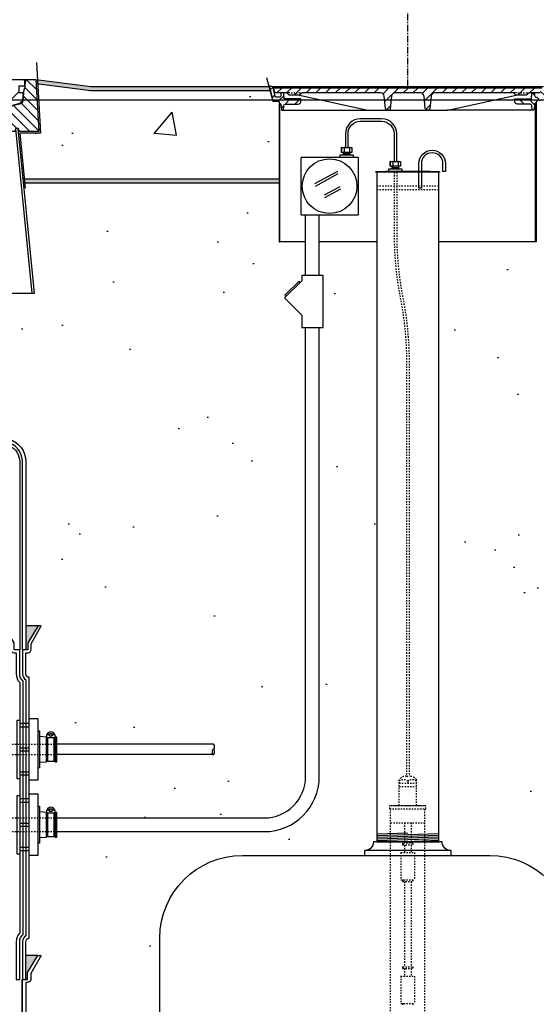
# Model space of a CAD drawing. Extents: x -285 to 5863, y 308 to 3178.
# Tile 562 of 622: x 5293 to 5331, y 918 to 990. Entities that reach past the tile are written whole.
import ezdxf

# ---------------------------------------------------------------- set-up
doc = ezdxf.new("R2010")
doc.units = 0
doc.header["$MEASUREMENT"] = 0
doc.header["$PDSIZE"] = 1
doc.linetypes.add('CENTER1', pattern=[0.6625, 0.5, -0.075, 0.0125, -0.075])
doc.linetypes.add('HIDDEN5', pattern=[0.05, 0.025, -0.025])
doc.layers.get('DEFPOINTS').update_dxf_attribs({"linetype": 'CONTINUOUS'})
for name, color, linetype in [('BOOT-CONDUIT', 1, 'CONTINUOUS'), ('CENTERLINE', 3, 'CENTER1'), ('CONCRETE-HATCH', 2, 'CONTINUOUS'), ('CONDUIT', 2, 'CONTINUOUS'), ('DIM', 3, 'CONTINUOUS'), ('FRP-COLLAR', 1, 'CONTINUOUS'), ('FRP-SUMP', 2, 'CONTINUOUS'), ('GALV-4-PIPE', 4, 'CONTINUOUS'), ('J-BOX', 2, 'CONTINUOUS'), ('PEAGRAVEL-HATCH', 3, 'CONTINUOUS'), ('PROBE', 2, 'CONTINUOUS'), ('TANK-BUNG-OPENING-4', 3, 'CONTINUOUS'), ('TANK-MANHOLE-18', 2, 'CONTINUOUS'), ('TANK-MANHOLE-40', 2, 'CONTINUOUS'), ('TANK-MANHOLE-COVER-18', 2, 'CONTINUOUS'), ('TANK-MANHOLE-COVER-40', 2, 'CONTINUOUS'), ('TANK-MANHOLE-COVER-HATCH-18', 7, 'CONTINUOUS'), ('TANK-MANHOLE-COVER-HATCH-40', 252, 'CONTINUOUS'), ('TANK-MANHOLE-HATCH-18', 7, 'CONTINUOUS'), ('TANK-MANHOLE-HATCH-40', 7, 'CONTINUOUS'), ('TANK-SLAB', 6, 'CONTINUOUS'), ('TANK-UST', 5, 'CONTINUOUS')]:
    doc.layers.add(name, color=color, linetype=linetype)
doc.layers.add('FREEZE-LINES', color=8, linetype='CONTINUOUS', plot=False)
doc.styles.add('SIMPLEX', font='simplex')
doc.dimstyles.new('DIM64', dxfattribs={"dimscale": 64, "dimtxt": 0.09375, "dimasz": 0.09375, "dimexe": 0.0625, "dimexo": 0.0625, "dimgap": 0.046875, "dimtad": 1, "dimdec": 4, "dimzin": 3, "dimdsep": 46, "dimlunit": 4, "dimtxsty": 'SIMPLEX', "dimcen": 0, "dimclrd": 256, "dimclre": 256, "dimclrt": 256, "dimadec": 0, "dimazin": 0, "dimtfac": 1, "dimtdec": 4, "dimtmove": 0, "dimatfit": 3, "dimfxl": 1, "dimfrac": 2, "dimtolj": 1, "dimtzin": 0, "dimarcsym": 0})
pattern_1 = [(45, (3755.3563, -1e-11), (-0.35355339, 0.35355339), [])]

# ---------------------------------------------------------------- blocks, each defined once
blk = doc.blocks.new('*D53')
at = {"layer": 'DEFPOINTS', "color": 0, "transparency": 16777216}
for p in [(5440.235, 978.296), (4823.479, 978.015), (4823.479, 700.523)]:
    blk.add_point(p, dxfattribs=at)
at = {"layer": 'DIM', "lineweight": -2, "transparency": 16777216}
for p, q in [((4823.479, 974.015), (4823.479, 696.523)), ((5440.235, 974.296), (5440.235, 696.523)), ((5434.235, 700.523), (4829.479, 700.523))]:
    blk.add_line(p, q, dxfattribs=at)
at = {"layer": 'DIM', "transparency": 16777216}
for points in [[(4829.479, 701.523), (4829.479, 699.523), (4823.479, 700.523)], [(5434.235, 701.523), (5434.235, 699.523), (5440.235, 700.523)]]:
    blk.add_solid(points, dxfattribs=at)
at = {"layer": 'DIM', "transparency": 16777216, "insert": (5131.857, 708.095), "char_height": 6, "attachment_point": 5, "style": 'SIMPLEX'}
blk.add_mtext('\\A1;51\'-4 3/4" (F.V. TANK SLAB)', dxfattribs=at)

msp = doc.modelspace()

# ---------------------------------------------------------------- hatches: boundary and pattern name
at = {"layer": 'CONCRETE-HATCH'}
h = msp.add_hatch(dxfattribs=at)
h.set_pattern_fill('AR-CONC', color=256, scale=2.67, style=0)
h.set_pattern_definition([(50, (5303.036, 981.605), (19.151, -1.675), [2.0025, -22.0275]), (355, (5303.036, 981.605), (-3.705, 20.084), [1.602, -17.622]), (100.45, (5304.632, 981.466), (15.446, 18.408), [1.702, -18.7205]), (46.18, (5303.036, 986.945), (28.495, -4.42), [3.004, -33.041]), (96.64, (5305.41, 986.577), (24.955, 26.01), [2.553, -28.081]), (351.18, (5303.036, 986.945), (24.955, 26.01), [2.403, -26.433]), (21, (5305.706, 985.61), (15.937, -10.75), [2.0025, -22.0275]), (326, (5305.706, 985.61), (6.497, 19.362), [1.602, -17.622]), (71.45, (5307.034, 984.715), (22.434, 8.612), [1.702, -18.7205]), (37.5, (5303.0356, 981.6053), (0.3247, 8.8883), [0, -17.4084, 0, -17.889, 0, -17.6887]), (7.5, (5303.036, 981.605), (7.024, 10.531), [0, -10.1994, 0, -17.008, 0, -6.7417]), (327.5, (5297.0815, 981.605), (14.253, -0.6022), [0, -6.675, 0, -20.826, 0, -27.6345]), (317.5, (5294.412, 981.605), (15.571, 2.673), [0, -8.6775, 0, -13.8306, 0, -19.6245])])
h.paths.add_polyline_path([(5312.11879, 983.87998), (5312.09228, 983.9299), (5312.04745, 983.95668), (5311.66156, 983.95668), (5311.45363, 984.73346), (5298.40937, 984.73346), (5294.56309, 985.21425), (5294.76591, 981.6301), (5293.26185, 981.6301), (5293.57895, 978.29596), (5312.11879, 978.29596)])
at = {"layer": 'FRP-SUMP'}
for points in [[(5294.57651, 945.77093), (5293.69306, 945.77093), (5293.69306, 944.02093), (5293.82651, 944.02093), (5293.82651, 944.52093)], [(5294.56227, 921.77324), (5293.69306, 921.77324), (5293.69306, 920.02324), (5293.81227, 920.02324), (5293.81227, 920.52324)]]:
    msp.add_hatch(color=256, dxfattribs=at).paths.add_polyline_path(points)
at = {"layer": 'PEAGRAVEL-HATCH'}
h = msp.add_hatch(dxfattribs=at)
h.set_pattern_fill('AR-SAND', color=256, scale=7.5, style=0)
h.set_pattern_definition([(37.5, (5293.52, 973.661), (-0.4725, 14.451), [0, -11.4, 0, -12.75, 0, -12.1875]), (7.5, (5293.52, 973.661), (13.273, 21.166), [0, -6.15, 0, -10.275, 0, -3.9375]), (327.5, (5284.294, 973.661), (23.356, 0.0424), [0, -3.75, 0, -13.5, 0, -17.625]), (317.5, (5284.294, 973.661), (22.546, 6.583), [0, -1.875, 0, -8.85, 0, -10.125])])
h.paths.add_polyline_path([(5293.95074, 973.66114), (5293.51949, 978.01471), (5312.11879, 978.01471), (5312.11879, 973.7036)])
h = msp.add_hatch(dxfattribs=at)
h.set_pattern_fill('AR-SAND', color=256, scale=7.5, style=0)
h.set_pattern_definition([(37.5, (5323.729, 854.523), (-0.47245, 14.4512), [0, -11.4, 0, -12.75, 0, -12.1875]), (7.5, (5323.729, 854.523), (13.2733, 21.166), [0, -6.15, 0, -10.275, 0, -3.9375]), (327.5, (5314.504, 854.523), (23.3561, 0.0424), [0, -3.75, 0, -13.5, 0, -17.625]), (317.5, (5314.504, 854.523), (22.546, 6.5826), [0, -1.875, 0, -8.85, 0, -10.125])])
h.paths.add_polyline_path([(5395.80064, 978.01471), (5330.83871, 978.01471), (5330.83871, 976.75093), (5330.82418, 973.7036), (5323.72882, 973.7036), (5323.72882, 930.05404), (5323.97882, 930.05404, 0.41421356), (5324.62802, 929.40484), (5324.62802, 929.05328), (5327.43921, 929.05328, -0.41421356), (5333.43921, 923.05328), (5333.43921, 915.52328), (5334.47882, 915.52328), (5335.47882, 917.52328), (5340.47882, 917.52328), (5341.47882, 915.52328), (5346.01483, 915.52328, -0.40059259), (5404.22902, 854.52328), (5405.98519, 854.52328), (5405.98519, 946.07721), (5395.80064, 946.07721)])
h = msp.add_hatch(dxfattribs=at)
h.set_pattern_fill('AR-SAND', color=256, scale=7.5, style=0)
h.set_pattern_definition([(37.5, (5293.679, 915.523), (-0.4725, 14.4512), [0, -11.4, 0, -12.75, 0, -12.1875]), (7.5, (5293.679, 915.523), (13.2733, 21.166), [0, -6.15, 0, -10.275, 0, -3.9375]), (327.5, (5284.454, 915.523), (23.356, 0.0424), [0, -3.75, 0, -13.5, 0, -17.625]), (317.5, (5284.454, 915.523), (22.546, 6.5826), [0, -1.875, 0, -8.85, 0, -10.125])])
h.paths.add_polyline_path([(5309.44077, 929.05328), (5318.32962, 929.05328), (5318.32962, 929.40484, 0.41421356), (5318.97882, 930.05404), (5319.22882, 930.05404), (5319.22882, 973.7036), (5315.0425, 973.7036), (5315.0425, 971.25629), (5315.3203, 971.25629), (5315.3203, 967.4784), (5315.0425, 967.4784), (5315.0425, 934.7862, -0.41421356), (5311.0425, 930.7862), (5295.9387, 930.7862), (5295.9387, 930.38898), (5295.75307, 930.38898), (5295.75307, 930.43501), (5295.1962, 930.43501), (5295.1962, 930.38898), (5294.68556, 930.35327), (5294.68556, 929.94038), (5294.56181, 929.94038), (5294.56181, 929.0432), (5293.94306, 929.0432), (5293.94306, 923.02324, 0.41421356), (5293.69306, 922.77324), (5293.69306, 921.77324), (5294.56225, 921.77324), (5294.56227, 921.77328), (5294.7988, 921.77328), (5294.06227, 920.45804), (5294.06227, 920.05969, -0.41421356), (5293.81227, 919.80969), (5293.67882, 919.80969), (5293.67882, 915.52328), (5301.47882, 915.52328), (5302.47882, 917.52328), (5303.44077, 917.52328), (5303.44077, 923.05328, -0.41421356)])
h = msp.add_hatch(dxfattribs=at)
h.set_pattern_fill('AR-SAND', color=256, scale=7.5, style=0)
h.set_pattern_definition([(37.5, (5293.951, 969.983), (-0.4725, 14.451), [0, -11.4, 0, -12.75, 0, -12.1875]), (7.5, (5293.95, 969.983), (13.273, 21.166), [0, -6.15, 0, -10.275, 0, -3.9375]), (327.5, (5284.726, 969.983), (23.356, 0.0424), [0, -3.75, 0, -13.5, 0, -17.625]), (317.5, (5284.726, 969.983), (22.546, 6.583), [0, -1.875, 0, -8.85, 0, -10.125])])
h.paths.add_polyline_path([(5314.0425, 973.7036), (5312.11879, 973.7036), (5293.95074, 973.66114), (5294.31505, 969.98346), (5312.70947, 969.98346), (5313.56827, 970.84226), (5313.64684, 970.76369), (5313.7647, 970.88155), (5313.7647, 971.25629), (5314.0425, 971.25629)])
h = msp.add_hatch(dxfattribs=at)
h.set_pattern_fill('AR-SAND', color=256, scale=7.5, style=0)
h.set_pattern_definition([(37.5, (5288.236, 931.786), (-0.4725, 14.4512), [0, -11.4, 0, -12.75, 0, -12.1875]), (7.5, (5288.236, 931.786), (13.273, 21.166), [0, -6.15, 0, -10.275, 0, -3.9375]), (327.5, (5279.011, 931.786), (23.356, 0.0424), [0, -3.75, 0, -13.5, 0, -17.625]), (317.5, (5279.011, 931.786), (22.546, 6.5826), [0, -1.875, 0, -8.85, 0, -10.125])])
edge = h.paths.add_edge_path()
edge.add_line((5314.0425, 967.4784), (5313.7647, 967.4784))
edge.add_line((5313.7647, 967.4784), (5313.7647, 968.36731))
edge.add_line((5313.7647, 968.36731), (5312.50758, 969.62443))
edge.add_line((5312.50758, 969.62443), (5312.62543, 969.74228))
edge.add_line((5312.62543, 969.74228), (5312.54686, 969.82085))
edge.add_line((5312.54686, 969.82085), (5312.70947, 969.98346))
edge.add_line((5312.70947, 969.98346), (5288.23631, 969.98346))
edge.add_line((5288.23631, 969.98346), (5288.23941, 961.19654))
edge.add_arc((5234.32235, 832.27572), 139.74129, 65.4201994, 67.3044212, ccw=False)
edge.add_arc((5291.99306, 957.71638), 1.7, 0, 74.4368609, ccw=False)
edge.add_line((5293.69306, 957.71638), (5293.69306, 945.77093))
edge.add_line((5293.69306, 945.77093), (5294.57651, 945.77093))
edge.add_line((5294.57651, 945.77093), (5294.81304, 945.77093))
edge.add_line((5294.81304, 945.77093), (5294.07651, 944.45569))
edge.add_line((5294.07651, 944.45569), (5294.07651, 944.05734))
edge.add_arc((5293.82651, 944.05734), 0.25, -90, 0, ccw=False)
edge.add_line((5293.82651, 943.80734), (5293.69306, 943.80734))
edge.add_line((5293.69306, 943.80734), (5293.69306, 942.27093))
edge.add_arc((5293.94306, 942.27093), 0.25, 180, 270)
edge.add_line((5293.94306, 942.02093), (5293.94306, 939.01507))
edge.add_line((5293.94306, 939.01507), (5294.56181, 939.01507))
edge.add_line((5294.56181, 939.01507), (5294.56181, 938.11788))
edge.add_line((5294.56181, 938.11788), (5294.68556, 938.11788))
edge.add_line((5294.68556, 938.11788), (5294.68556, 937.705))
edge.add_line((5294.68556, 937.705), (5295.1962, 937.66929))
edge.add_line((5295.1962, 937.66929), (5295.1962, 937.60742))
edge.add_line((5295.1962, 937.60742), (5295.25807, 937.60742))
edge.add_line((5295.25807, 937.60742), (5295.25807, 937.1471))
edge.add_line((5295.25807, 937.1471), (5295.75307, 937.1471))
edge.add_line((5295.75307, 937.1471), (5295.75307, 937.60742))
edge.add_line((5295.75307, 937.60742), (5295.81495, 937.60742))
edge.add_line((5295.81495, 937.60742), (5295.81495, 937.66929))
edge.add_line((5295.81495, 937.66929), (5295.9387, 937.66929))
edge.add_line((5295.9387, 937.66929), (5295.9387, 937.1471))
edge.add_line((5295.9387, 937.1471), (5307.36231, 937.1471))
edge.add_ellipse((5307.32942, 936.9596), major_axis=(0, 0.1875), ratio=0.47920074, start_angle=180, end_angle=360, ccw=False)
edge.add_ellipse((5307.32942, 936.5846), major_axis=(0, -0.1875), ratio=0.47920074, start_angle=0, end_angle=180, ccw=False)
edge.add_line((5307.32942, 936.3971), (5295.9387, 936.3971))
edge.add_line((5295.9387, 936.3971), (5295.9387, 935.87492))
edge.add_line((5295.9387, 935.87492), (5295.81495, 935.87492))
edge.add_line((5295.81495, 935.87492), (5295.81495, 935.93679))
edge.add_line((5295.81495, 935.93679), (5295.75307, 935.93679))
edge.add_line((5295.75307, 935.93679), (5295.75307, 935.92095))
edge.add_line((5295.75307, 935.92095), (5295.1962, 935.92095))
edge.add_line((5295.1962, 935.92095), (5295.1962, 935.87492))
edge.add_line((5295.1962, 935.87492), (5294.68556, 935.83921))
edge.add_line((5294.68556, 935.83921), (5294.68556, 935.42632))
edge.add_line((5294.68556, 935.42632), (5294.56181, 935.42632))
edge.add_line((5294.56181, 935.42632), (5294.56181, 934.52913))
edge.add_line((5294.56181, 934.52913), (5293.94306, 934.52913))
edge.add_line((5293.94306, 934.52913), (5293.94306, 933.52913))
edge.add_line((5293.94306, 933.52913), (5294.56181, 933.52913))
edge.add_line((5294.56181, 933.52913), (5294.56181, 932.63195))
edge.add_line((5294.56181, 932.63195), (5294.68556, 932.63195))
edge.add_line((5294.68556, 932.63195), (5294.68556, 932.21906))
edge.add_line((5294.68556, 932.21906), (5295.1962, 932.18335))
edge.add_line((5295.1962, 932.18335), (5295.1962, 932.12148))
edge.add_line((5295.1962, 932.12148), (5295.25807, 932.12148))
edge.add_line((5295.25807, 932.12148), (5295.25807, 931.78617))
edge.add_line((5295.25807, 931.78617), (5295.75307, 931.78617))
edge.add_line((5295.75307, 931.78617), (5295.75307, 932.12148))
edge.add_line((5295.75307, 932.12148), (5295.81495, 932.12148))
edge.add_line((5295.81495, 932.12148), (5295.81495, 932.18335))
edge.add_line((5295.81495, 932.18335), (5295.9387, 932.18335))
edge.add_line((5295.9387, 932.18335), (5295.9387, 931.7862))
edge.add_line((5295.9387, 931.7862), (5311.0425, 931.7862))
edge.add_arc((5311.0425, 934.7862), 3, 270, 360)
edge.add_line((5314.0425, 934.7862), (5314.0425, 967.4784))
h.paths.add_polyline_path([(5295.73758, 937.8824, 0.57507133), (5295.75911, 937.86841, -0.53001081), (5295.80257, 937.83951), (5295.80257, 937.62325), (5295.20857, 937.62325), (5295.20857, 937.87076), (5295.25907, 937.87076, 0.35188447), (5295.27357, 937.8824, -0.80321759)], flags=16)
h.paths.add_polyline_path([(5295.40261, 937.83115, -1), (5295.60853, 937.83115, -1)], flags=0)
h.paths.add_polyline_path([(5295.73758, 932.39647, 0.57507133), (5295.75911, 932.38248, -0.53001081), (5295.80257, 932.35357), (5295.80257, 932.13732), (5295.20857, 932.13732), (5295.20857, 932.38482), (5295.25907, 932.38482, 0.35188447), (5295.27357, 932.39647, -0.80321759)], flags=16)
h.paths.add_polyline_path([(5295.40261, 932.34522, -1), (5295.60853, 932.34522, -1)], flags=0)
at = {"layer": 'TANK-MANHOLE-COVER-HATCH-18', "linetype": 'Continuous'}
h = msp.add_hatch(dxfattribs=at)
h.set_pattern_fill('LINE', color=256, scale=4, angle=45, style=0)
h.set_pattern_definition(pattern_1)
h.paths.add_polyline_path([(5311.71249, 984.92178), (5311.71804, 984.85798), (5311.80996, 984.60612, 0.31505809), (5311.89803, 984.54451), (5312.65012, 984.54451, -0.20068244), (5312.71686, 984.5166), (5312.81641, 984.41569, 0.20068244), (5312.88315, 984.38778), (5313.22295, 984.38778), (5313.56275, 984.38778, 0.20067998), (5313.6295, 984.41569), (5313.72904, 984.5166, -0.20067998), (5313.79578, 984.54451), (5319.51446, 984.54451, -0.38336671), (5319.76304, 984.32108), (5319.85853, 983.42753, 0.38336671), (5320.01389, 983.28788), (5320.04072, 983.28788, 0.38336671), (5320.19608, 983.42753), (5320.29153, 984.32073, -0.38376912), (5320.5405, 984.54451), (5322.40326, 984.54451, -0.38581775), (5322.65382, 984.31895), (5322.74763, 983.42777, 0.38381878), (5322.90302, 983.28788), (5322.93129, 983.28788, 0.38381878), (5323.08668, 983.42777), (5323.18067, 984.32069, -0.38381878), (5323.42929, 984.54451), (5329.14937, 984.54451, -0.20067998), (5329.21611, 984.5166), (5329.31566, 984.41569, 0.20067998), (5329.3824, 984.38778), (5329.7222, 984.38778), (5330.062, 984.38778, 0.20068244), (5330.12874, 984.41569), (5330.22829, 984.5166, -0.20068244), (5330.29503, 984.54451), (5331.04574, 984.54451, 0.31505687), (5331.1338, 984.60612), (5331.22572, 984.85798), (5331.23127, 984.92178), (5321.47258, 984.92178)])
at = {"layer": 'TANK-MANHOLE-COVER-HATCH-40'}
h = msp.add_hatch(dxfattribs=at)
h.set_pattern_fill('ANSI32', color=256, scale=5, style=0)
h.set_pattern_definition([(45, (5250.3718, 981.5875), (-1.325825, 1.325825), []), (45, (5251.2556, 981.5875), (-1.325825, 1.325825), [])])
edge = h.paths.add_edge_path()
edge.add_line((5291.38121, 981.58755), (5252.59067, 981.58755))
edge.add_arc((5252.59067, 982.1781), 0.59055, 182.9998438, 270, ccw=False)
edge.add_line((5252.00093, 982.14719), (5251.94175, 983.27639))
edge.add_arc((5251.70585, 983.26403), 0.23622, 2.9998438, 75)
edge.add_line((5251.76699, 983.4922), (5250.81438, 983.74746))
edge.add_arc((5250.91627, 984.12774), 0.3937, 186.3110293, 255, ccw=False)
edge.add_line((5250.52496, 984.08446), (5250.47019, 984.57967))
edge.add_line((5250.47019, 984.57967), (5250.78515, 984.57967))
edge.add_line((5250.78515, 984.57967), (5250.78515, 985.05211))
edge.add_line((5250.78515, 985.05211), (5250.37176, 985.05211))
edge.add_line((5250.37176, 985.05211), (5250.37176, 985.42613))
edge.add_line((5250.37176, 985.42613), (5250.42291, 985.51471))
edge.add_line((5250.42291, 985.51471), (5293.54897, 985.51471))
edge.add_line((5293.54897, 985.51471), (5293.60011, 985.42613))
edge.add_line((5293.60011, 985.42613), (5293.60011, 985.05211))
edge.add_line((5293.60011, 985.05211), (5293.18672, 985.05211))
edge.add_line((5293.18672, 985.05211), (5293.18672, 984.57967))
edge.add_line((5293.18672, 984.57967), (5293.50169, 984.57967))
edge.add_line((5293.50169, 984.57967), (5293.44692, 984.08446))
edge.add_arc((5293.0556, 984.12774), 0.3937, 285, 353.6889707, ccw=False)
edge.add_line((5293.1575, 983.74746), (5292.20488, 983.4922))
edge.add_arc((5292.26602, 983.26403), 0.23622, 105, 177.0001562)
edge.add_line((5292.03012, 983.27639), (5291.97095, 982.14719))
edge.add_arc((5291.38121, 982.1781), 0.59055, 270, 357.0001562, ccw=False)
at = {"layer": 'TANK-MANHOLE-HATCH-18', "linetype": 'Continuous'}
h = msp.add_hatch(dxfattribs=at)
h.set_pattern_fill('LINE', color=256, scale=4, angle=45, style=0)
h.set_pattern_definition(pattern_1)
h.paths.add_polyline_path([(5312.24372, 983.73304), (5312.27839, 983.34482, 0.45806569), (5312.35528, 983.28962, 0.46914088), (5312.43233, 983.3471), (5312.44627, 983.61191, -0.39889443), (5312.57109, 983.73034), (5313.49898, 983.73034, 0.39805028), (5313.68619, 983.90744), (5313.69731, 984.1076), (5312.47119, 984.1076), (5312.45175, 984.48523, 0.39923087), (5312.38933, 984.54451), (5312.31031, 984.54451, 0.39953151), (5312.24789, 984.48516), (5312.24174, 984.36321, -0.39953151), (5312.1013, 984.22966), (5311.92303, 984.22966, -0.34858266), (5311.83173, 984.30212), (5311.68215, 984.94341, 0.34699278), (5311.59177, 985.01471), (5311.40869, 985.01471), (5311.62652, 984.07537, 0.34818324), (5311.74829, 983.97861), (5312.02873, 983.97861, -0.40020821), (5312.12307, 983.88936), (5312.12859, 983.78998), (5312.18147, 983.78998, -0.38836603)])
h = msp.add_hatch(dxfattribs=at)
h.set_pattern_fill('LINE', color=256, scale=4, angle=135, style=0)
h.set_pattern_definition([(135, (3755.3563, -1e-11), (-0.35355339, -0.35355339), [])])
h.paths.add_polyline_path([(5330.70202, 984.36321), (5330.69587, 984.48516, 0.39953151), (5330.63345, 984.54451), (5330.55443, 984.54451, 0.39923087), (5330.49201, 984.48523), (5330.47258, 984.1076), (5329.24645, 984.1076), (5329.25757, 983.90744, 0.39805028), (5329.44479, 983.73034), (5330.37267, 983.73034, -0.39889443), (5330.4975, 983.61191), (5330.51143, 983.3471, 0.46914088), (5330.58849, 983.28962, 0.45806569), (5330.66538, 983.34482), (5330.70004, 983.73304, -0.38836603), (5330.76229, 983.78998), (5330.81517, 983.78998), (5330.82069, 983.88936, -0.40020821), (5330.91503, 983.97861), (5331.19547, 983.97861, 0.34818324), (5331.31724, 984.07537), (5331.53508, 985.01471), (5331.35199, 985.01471, 0.34699278), (5331.26161, 984.94341), (5331.11203, 984.30212, -0.34858266), (5331.02073, 984.22966), (5330.84247, 984.22966, -0.39953151)])
at = {"layer": 'TANK-MANHOLE-HATCH-40', "linetype": 'Continuous'}
h = msp.add_hatch(dxfattribs=at)
h.set_pattern_fill('LINE', color=256, scale=4, angle=135, style=0)
h.set_pattern_definition([(135, (3747.107, -9e-12), (-0.35355339, -0.35355339), [])])
h.paths.add_polyline_path([(5294.42688, 985.51471), (5293.7715, 985.51471, 0.36397023), (5293.69396, 985.44965), (5293.63948, 985.1407), (5293.63948, 984.92275), (5293.56074, 984.78637), (5293.49115, 983.99092, -0.31529879), (5293.31696, 983.78333), (5292.45084, 983.55126, 0.3249197), (5292.15957, 983.19157), (5292.08325, 981.73519), (5292.88917, 981.73519), (5292.93082, 981.97141), (5293.14317, 981.97141), (5293.16704, 981.97141), (5293.20869, 981.73519), (5294.62496, 981.73519)])
at = {"layer": 'TANK-SLAB'}
for points in [[(5311.41493, 985.01471), (5298.42688, 985.01471), (5294.42688, 985.51471), (5294.44183, 985.22941), (5298.40937, 984.73346), (5311.48015, 984.73346)], [(5312.13345, 978.29596), (5293.49163, 978.29596), (5293.51949, 978.01471), (5312.13345, 978.01471)]]:
    msp.add_hatch(color=256, dxfattribs=at).paths.add_polyline_path(points)

# ---------------------------------------------------------------- linework, layer by layer
at = {"layer": 'BOOT-CONDUIT', "color": 7}
for p, q in [((5293.94306, 938.65753), (5293.24306, 938.65753)), ((5293.24306, 938.41003), (5293.94306, 938.41003)), ((5293.24306, 936.89575), (5293.94306, 936.89575)), ((5293.94306, 936.64825), (5293.24306, 936.64825)), ((5293.24306, 935.13418), (5293.94306, 935.13418)), ((5293.94306, 934.88668), (5293.24306, 934.88668)), ((5293.94306, 933.17159), (5293.24306, 933.17159)), ((5293.24306, 932.92409), (5293.94306, 932.92409)), ((5293.24306, 931.40982), (5293.94306, 931.40982)), ((5293.94306, 931.16232), (5293.24306, 931.16232)), ((5293.24306, 929.64824), (5293.94306, 929.64824)), ((5293.94306, 929.40074), (5293.24306, 929.40074))]:
    msp.add_line(p, q, dxfattribs=at)
at = {"layer": 'BOOT-CONDUIT', "linetype": 'Continuous'}
for p, q in [((5295.25807, 937.60742), (5295.1962, 937.60742)), ((5295.81495, 937.60742), (5295.75307, 937.60742)), ((5295.1962, 935.93679), (5295.25807, 935.93679)), ((5295.75307, 935.93679), (5295.81495, 935.93679)), ((5295.25807, 932.12148), (5295.1962, 932.12148)), ((5295.81495, 932.12148), (5295.75307, 932.12148)), ((5295.1962, 930.45085), (5295.25807, 930.45085)), ((5295.75307, 930.45085), (5295.81495, 930.45085))]:
    msp.add_line(p, q, dxfattribs=at)
at = {"layer": 'BOOT-CONDUIT'}
for points in [[(5293.0601, 938.91063), (5293.24306, 938.91063), (5293.24306, 934.63383), (5293.0601, 934.63383), (5293.0601, 938.91063), (5293.0601, 938.85519)], [(5293.0601, 933.42469), (5293.24306, 933.42469), (5293.24306, 929.14789), (5293.0601, 929.14789), (5293.0601, 933.42469), (5293.0601, 933.36925)]]:
    msp.add_lwpolyline(points, dxfattribs=at)
at = {"layer": 'BOOT-CONDUIT', "linetype": 'Continuous'}
for points in [[(5293.94306, 934.52913), (5293.94306, 939.01507), (5294.56181, 939.01507), (5294.56181, 934.52913)], [(5295.9387, 935.87492), (5295.9387, 937.66929), (5295.81495, 937.66929), (5295.81495, 937.60742), (5295.81495, 935.93679), (5295.81495, 935.87492)], [(5293.94306, 929.0432), (5293.94306, 933.52913), (5294.56181, 933.52913), (5294.56181, 929.0432)], [(5295.9387, 930.38898), (5295.9387, 932.18335), (5295.81495, 932.18335), (5295.81495, 932.12148), (5295.81495, 930.45085), (5295.81495, 930.38898)]]:
    msp.add_lwpolyline(points, close=True, dxfattribs=at)
for points in [[(5294.56181, 938.11788), (5294.68556, 938.11788), (5294.68556, 935.42632), (5294.56181, 935.42632)], [(5294.68556, 935.83921), (5295.1962, 935.87492), (5295.1962, 937.60742), (5295.1962, 937.66929), (5294.68556, 937.705)], [(5294.56181, 932.63195), (5294.68556, 932.63195), (5294.68556, 929.94038), (5294.56181, 929.94038)], [(5294.68556, 930.35327), (5295.1962, 930.38898), (5295.1962, 932.12148), (5295.1962, 932.18335), (5294.68556, 932.21906)]]:
    msp.add_lwpolyline(points, dxfattribs=at)
at = {"layer": 'BOOT-CONDUIT', "color": 7}
for points in [[(5295.38677, 937.83115), (5295.26797, 937.83115, -1), (5295.74317, 937.83115), (5295.62437, 937.83115)], [(5295.73758, 937.8824, 0.35187184), (5295.75208, 937.87076), (5295.77132, 937.87076, -0.41421356), (5295.80257, 937.83893), (5295.80257, 937.6545, -0.41421356), (5295.77075, 937.62325), (5295.23982, 937.62325, -0.41421341), (5295.20857, 937.65508), (5295.20857, 937.83951, -0.41421372), (5295.2404, 937.87076), (5295.25907, 937.87076, 0.35188198), (5295.27357, 937.8824)], [(5295.73758, 932.39647, 0.35187184), (5295.75208, 932.38482), (5295.77132, 932.38482, -0.41421356), (5295.80257, 932.35299), (5295.80257, 932.16857, -0.41421356), (5295.77075, 932.13732), (5295.23982, 932.13732, -0.41421341), (5295.20857, 932.16915), (5295.20857, 932.35357, -0.41421372), (5295.2404, 932.38482), (5295.25907, 932.38482, 0.35188198), (5295.27357, 932.39647)], [(5295.38677, 932.34522), (5295.26797, 932.34522, -1), (5295.74317, 932.34522), (5295.62437, 932.34522)]]:
    msp.add_lwpolyline(points, format="xyb", dxfattribs=at)
for points in [[(5295.25807, 937.62325), (5295.25807, 935.92095), (5295.75307, 935.92095), (5295.75307, 937.62325)], [(5295.25807, 932.13732), (5295.25807, 930.43501), (5295.75307, 930.43501), (5295.75307, 932.13732)]]:
    msp.add_lwpolyline(points, dxfattribs=at)
for centre in [(5295.50557, 937.83115), (5295.50557, 932.34522)]:
    msp.add_circle(centre, 0.1188, dxfattribs=at)
at = {"layer": 'BOOT-CONDUIT', "color": 8}
for centre in [(5295.50557, 937.83115), (5295.50557, 932.34522)]:
    msp.add_circle(centre, 0.10296, dxfattribs=at)
at = {"layer": 'CENTERLINE'}
msp.add_line((5321.47813, 985.01471), (5321.47813, 1029.15474), dxfattribs=at)
at = {"layer": 'CONDUIT'}
for p, q in [((5314.03625, 971.25629), (5314.03625, 975.66731)), ((5315.03625, 971.25629), (5315.03625, 975.66731)), ((5314.03625, 934.7862), (5314.03625, 967.4784)), ((5315.03625, 934.7862), (5315.03625, 967.4784)), ((5307.32942, 937.1471), (5295.9387, 937.1471)), ((5307.32942, 936.3971), (5295.9387, 936.3971)), ((5295.9387, 931.7862), (5311.0425, 931.7862)), ((5295.9387, 930.7862), (5311.0425, 930.7862))]:
    msp.add_line(p, q, dxfattribs=at)
at = {"layer": 'CONDUIT', "color": 7, "linetype": 'HIDDEN5'}
for p, q in [((5291.68321, 937.1471), (5295.9387, 937.1471)), ((5291.68321, 936.3971), (5295.9387, 936.3971)), ((5291.68321, 931.78617), (5295.9387, 931.78617)), ((5291.68321, 930.78617), (5295.9387, 930.78617))]:
    msp.add_line(p, q, dxfattribs=at)
at = {"layer": 'CONDUIT'}
msp.add_lwpolyline([(5313.75845, 970.88155), (5312.50134, 969.62443), (5313.75845, 968.36731), (5313.75845, 967.4784), (5315.31405, 967.4784), (5315.31405, 971.25629), (5313.75845, 971.25629)], close=True, dxfattribs=at)
msp.add_lwpolyline([(5313.6406, 970.76369), (5313.56203, 970.84226), (5312.54062, 969.82085), (5312.61919, 969.74228)], dxfattribs=at)
for radius in [3, 4]:
    msp.add_arc((5311.03625, 934.7862), radius, 270, 0, dxfattribs=at)
at = {"layer": 'CONDUIT', "extrusion": (0, 0, -1)}
msp.add_ellipse((5307.32942, 936.5846), major_axis=(0, -0.1875), ratio=0.47920074, dxfattribs=at)
at = {"layer": 'CONDUIT'}
msp.add_ellipse((5307.32942, 936.9596), major_axis=(0, 0.1875), ratio=0.47920074, start_param=3.14159265, end_param=6.28318531, dxfattribs=at)
at = {"layer": 'DEFPOINTS'}
for points in [[(5294.47596, 986.75405), (5294.76591, 981.6301), (5293.26185, 981.6301), (5293.64241, 977.62871)], [(5294.47596, 986.75405), (5294.76591, 981.6301), (5293.26185, 981.6301), (5293.64241, 977.62871)], [(5311.19622, 985.6718), (5311.65532, 983.95668), (5312.04121, 983.95668), (5312.08604, 983.9299), (5312.11254, 983.87998), (5312.11254, 976.75093)], [(5311.20246, 985.6718), (5311.66156, 983.95668), (5312.04745, 983.95668), (5312.09228, 983.9299), (5312.11879, 983.87998), (5312.11879, 976.75093)]]:
    msp.add_lwpolyline(points, dxfattribs=at)
at = {"layer": 'FREEZE-LINES', "linetype": 'Continuous'}
msp.add_line((5653.857, 984.01471), (4609.857, 984.01471), dxfattribs=at)
at = {"layer": 'FRP-COLLAR'}
msp.add_lwpolyline([(5293.42882, 915.52328), (5293.42882, 920.02328), (5293.42882, 917.52328), (5293.42882, 920.02328), (5293.42882, 917.52328), (5293.42882, 920.02328), (5293.67882, 920.02328), (5293.81227, 920.02328), (5293.81227, 920.52328), (5294.56227, 921.77328), (5294.7988, 921.77328), (5294.06227, 920.45804), (5294.06227, 920.05969, -0.41421356), (5293.81227, 919.80969), (5293.67882, 919.80969), (5293.67882, 915.52328)], format="xyb", close=True, dxfattribs=at)
at = {"layer": 'FRP-SUMP'}
for p, q in [((5294.57651, 945.77093), (5293.69306, 945.77093)), ((5294.56227, 921.77324), (5293.69306, 921.77324))]:
    msp.add_line(p, q, dxfattribs=at)
for points in [[(5292.44917, 959.35405, -0.33671624), (5293.69306, 957.71638), (5293.69306, 944.02093), (5293.44306, 944.02093), (5293.44306, 957.71638, 0.29672907), (5292.58031, 959.04213, 0.0090466)], [(5292.49931, 958.85927, -0.29672907), (5293.24306, 957.71638), (5293.24306, 944.02093), (5292.99306, 944.02093)]]:
    msp.add_lwpolyline(points, format="xyb", dxfattribs=at)
for points in [[(5293.24306, 920.02324), (5293.24306, 922.77324, -0.22167085), (5293.49306, 923.30944), (5293.49306, 941.73473, -0.22167085), (5293.24306, 942.27093), (5293.24306, 944.02093), (5292.99306, 944.02093), (5292.84306, 944.02093), (5292.84306, 944.52093), (5292.09306, 945.77093), (5291.85653, 945.77093), (5292.59306, 944.45569), (5292.59306, 944.05734, 0.41421356), (5292.84306, 943.80734), (5292.99306, 943.80734), (5292.99306, 942.27093, 0.18776323), (5293.24306, 941.62866), (5293.24306, 923.41551, 0.18776323), (5292.99306, 922.77324), (5292.99306, 920.02324), (5293.24306, 920.02324)], [(5293.44306, 944.02093), (5293.44306, 942.27093, 0.26794919), (5293.69306, 941.83791), (5293.69306, 923.20626, 0.26794919), (5293.44306, 922.77324), (5293.44306, 920.02324), (5293.69306, 920.02324), (5293.69306, 922.77324, -0.41421356), (5293.94306, 923.02324), (5293.94306, 942.02093), (5293.94306, 942.02093, -0.41421356), (5293.69306, 942.27093), (5293.69306, 943.80734), (5293.82651, 943.80734, 0.41421356), (5294.07651, 944.05734), (5294.07651, 944.45569), (5294.81304, 945.77093), (5294.57651, 945.77093), (5293.82651, 944.52093), (5293.82651, 944.02093), (5293.69306, 944.02093), (5293.44306, 944.02093), (5293.44306, 944.02093), (5293.44306, 944.02093), (5293.44306, 944.02093)]]:
    msp.add_lwpolyline(points, format="xyb", close=True, dxfattribs=at)
at = {"layer": 'GALV-4-PIPE', "color": 7}
for p, q in [((5323.10789, 978.84073), (5319.83503, 978.84073)), ((5321.47258, 930.68358), (5319.22258, 930.60779)), ((5323.72258, 930.63429), (5319.22258, 930.48272)), ((5323.72258, 930.50922), (5319.22258, 930.35765)), ((5323.72258, 930.38415), (5319.22258, 930.23258)), ((5323.72258, 930.25908), (5319.22258, 930.10751)), ((5323.72258, 930.13401), (5321.34758, 930.05401))]:
    msp.add_line(p, q, dxfattribs=at)
at = {"layer": 'GALV-4-PIPE', "color": 7, "linetype": 'HIDDEN5'}
for p, q in [((5319.22258, 977.77823), (5323.72258, 977.77823)), ((5319.22258, 977.52823), (5323.72258, 977.52823))]:
    msp.add_line(p, q, dxfattribs=at)
at = {"layer": 'GALV-4-PIPE'}
msp.add_lwpolyline([(5323.04539, 978.77823), (5323.10789, 978.84073), (5323.78284, 978.84073), (5323.78284, 978.77823), (5319.16008, 978.77823), (5319.16008, 978.84073), (5319.83503, 978.84073), (5319.89753, 978.77823)], dxfattribs=at)
msp.add_lwpolyline([(5319.22258, 930.05404), (5319.22258, 930.05404), (5323.72258, 930.05404), (5323.72258, 930.05404), (5323.72258, 978.77823), (5319.22258, 978.77823)], close=True, dxfattribs=at)
at = {"layer": 'J-BOX', "color": 7}
for p, q in [((5314.72227, 977.95458), (5316.37466, 978.85993)), ((5314.76784, 977.77321), (5316.42023, 978.67857)), ((5315.42319, 977.12592), (5316.56255, 977.75018)), ((5315.43448, 976.94456), (5316.59238, 977.57897))]:
    msp.add_line(p, q, dxfattribs=at)
at = {"layer": 'J-BOX'}
msp.add_lwpolyline([(5317.88081, 975.72286), (5317.88081, 979.8005, 0.41421356), (5317.82526, 979.85605), (5313.74762, 979.85605, 0.41421356), (5313.69207, 979.8005), (5313.69207, 975.72286, 0.41421356), (5313.74762, 975.66731), (5317.82526, 975.66731, 0.41421356)], format="xyb", close=True, dxfattribs=at)
msp.add_circle((5315.78644, 977.76168), 1.98948, dxfattribs=at)
at = {"layer": 'PROBE'}
for p, q in [((5316.7922, 980.01356), (5316.7922, 980.22477)), ((5317.28105, 980.01356), (5317.28105, 980.22477)), ((5320.33207, 978.99823), (5320.33207, 979.20945)), ((5320.82092, 978.99823), (5320.82092, 979.20945))]:
    msp.add_line(p, q, dxfattribs=at)
at = {"layer": 'PROBE', "color": 7}
for p, q in [((5317.28105, 980.11916), (5316.7922, 980.11916)), ((5320.82092, 979.10384), (5320.33207, 979.10384))]:
    msp.add_line(p, q, dxfattribs=at)
at = {"layer": 'PROBE', "color": 1, "linetype": 'HIDDEN5'}
for p, q in [((5320.84758, 932.68577), (5320.84758, 934.57327)), ((5321.37883, 934.82327), (5321.56633, 934.82327)), ((5321.47258, 934.44827), (5321.47258, 934.32327)), ((5322.09758, 932.68577), (5322.09758, 934.57327)), ((5320.84758, 934.32327), (5322.09758, 934.32327)), ((5320.84758, 934.07327), (5322.09758, 934.07327)), ((5320.16008, 932.68577), (5322.78508, 932.68577)), ((5320.16008, 932.43577), (5320.16008, 932.68577)), ((5320.16008, 932.43577), (5322.78508, 932.43577)), ((5320.22258, 932.68577), (5322.72258, 932.68577)), ((5320.22258, 917.52328), (5320.22258, 932.43577)), ((5322.72258, 917.52328), (5322.72258, 932.43577)), ((5322.78508, 932.43577), (5322.78508, 932.68577)), ((5320.22258, 931.43577), (5322.72258, 931.43577)), ((5321.22258, 931.43577), (5321.22258, 929.95609)), ((5321.72258, 931.43577), (5321.72258, 929.95609)), ((5321.09758, 929.95609), (5321.09758, 929.83109)), ((5321.84758, 929.95609), (5321.09758, 929.95609)), ((5321.09758, 929.83109), (5321.84758, 929.83109)), ((5321.22258, 929.80639), (5321.22258, 929.27327)), ((5321.72258, 929.80639), (5321.72258, 929.27327)), ((5321.84758, 929.95609), (5321.84758, 929.83109)), ((5320.97258, 929.27327), (5321.97258, 929.27327)), ((5320.97258, 929.27327), (5320.97258, 927.27327)), ((5321.97258, 929.27327), (5321.97258, 927.27327)), ((5320.97258, 927.27327), (5321.97258, 927.27327)), ((5321.09758, 927.27327), (5321.09758, 927.14827)), ((5321.84758, 927.27327), (5321.84758, 927.14827)), ((5321.09758, 927.14827), (5321.84758, 927.14827)), ((5321.22258, 927.14827), (5321.22258, 920.95609)), ((5321.72258, 927.14827), (5321.72258, 920.95609)), ((5321.09758, 920.95609), (5321.09758, 920.83109)), ((5321.09758, 920.95609), (5321.84758, 920.95609)), ((5321.09758, 920.83109), (5321.84758, 920.83109)), ((5321.22258, 920.83109), (5321.22258, 920.27328)), ((5321.22258, 920.83109), (5321.22258, 920.27328)), ((5321.72258, 920.83109), (5321.72258, 920.27328)), ((5321.72258, 920.83109), (5321.72258, 920.27328)), ((5321.84758, 920.95609), (5321.84758, 920.83109)), ((5320.97258, 920.27328), (5321.97258, 920.27328)), ((5320.97258, 920.27328), (5320.97258, 918.27328)), ((5321.97258, 920.27328), (5321.97258, 918.27328)), ((5320.97258, 918.27328), (5321.97258, 918.27328)), ((5321.09758, 918.27328), (5321.09758, 918.14828)), ((5321.84758, 918.27328), (5321.84758, 918.14828))]:
    msp.add_line(p, q, dxfattribs=at)
at = {"layer": 'PROBE'}
msp.add_lwpolyline([(5320.6652, 979.55964), (5320.6652, 981.57746, 0.41421356), (5319.57145, 982.67121), (5318.03158, 982.67121, 0.41421356), (5316.93783, 981.57746), (5316.93783, 980.57496), (5317.12533, 980.57496), (5317.12533, 981.57746, -0.41421356), (5318.03158, 982.48371), (5319.57145, 982.48371, -0.41421356), (5320.4777, 981.57746), (5320.4777, 979.55964)], format="xyb", close=True, dxfattribs=at)
at = {"layer": 'PROBE', "color": 7}
for points in [[(5316.68261, 980.57496, 0.41421356), (5316.65136, 980.54371), (5316.65136, 980.25602, 0.41421356), (5316.68261, 980.22477)], [(5316.81022, 980.57496, -0.41421356), (5316.84147, 980.54371), (5316.84147, 980.25602, -0.41421356), (5316.81022, 980.22477)], [(5316.87272, 980.57496, 0.41421356), (5316.84147, 980.54371), (5316.84147, 980.25602, 0.41421356), (5316.87272, 980.22477)], [(5317.19044, 980.57496, -0.41421356), (5317.22169, 980.54371), (5317.22169, 980.25602, -0.41421356), (5317.19044, 980.22477)], [(5317.25294, 980.57496, 0.41421356), (5317.22169, 980.54371), (5317.22169, 980.25602, 0.41421356), (5317.25294, 980.22477)], [(5317.38054, 980.57496, -0.41421356), (5317.41179, 980.54371), (5317.41179, 980.25602, -0.41421356), (5317.38054, 980.22477)], [(5320.22249, 979.55964, 0.41421356), (5320.19124, 979.52839), (5320.19124, 979.2407, 0.41421356), (5320.22249, 979.20945)], [(5320.35009, 979.55964, -0.41421356), (5320.38134, 979.52839), (5320.38134, 979.2407, -0.41421356), (5320.35009, 979.20945)], [(5320.41259, 979.55964, 0.41421356), (5320.38134, 979.52839), (5320.38134, 979.2407, 0.41421356), (5320.41259, 979.20945)], [(5320.73031, 979.55964, -0.41421356), (5320.76156, 979.52839), (5320.76156, 979.2407, -0.41421356), (5320.73031, 979.20945)], [(5320.79281, 979.55964, 0.41421356), (5320.76156, 979.52839), (5320.76156, 979.2407, 0.41421356), (5320.79281, 979.20945)], [(5320.92041, 979.55964, -0.41421356), (5320.95166, 979.52839), (5320.95166, 979.2407, -0.41421356), (5320.92041, 979.20945)]]:
    msp.add_lwpolyline(points, format="xyb", dxfattribs=at)
at = {"layer": 'PROBE'}
for points in [[(5316.65136, 980.57496), (5317.41179, 980.57496), (5317.41179, 980.22477), (5316.65136, 980.22477)], [(5320.19124, 979.55964), (5320.95166, 979.55964), (5320.95166, 979.20945), (5320.19124, 979.20945)]]:
    msp.add_lwpolyline(points, close=True, dxfattribs=at)
at = {"layer": 'PROBE', "color": 2}
msp.add_lwpolyline([(5322.27618, 978.84073), (5322.27618, 979.40981, -1), (5324.21368, 979.40981), (5324.21368, 978.84073), (5324.02618, 978.84073), (5324.02618, 979.40981, 1), (5322.46368, 979.40981), (5322.46368, 978.84073), (5322.46368, 977.61507), (5322.27618, 977.61507)], format="xyb", close=True, dxfattribs=at)
at = {"layer": 'PROBE'}
for points in [[(5317.51833, 979.85605), (5317.51833, 980.01356), (5316.53474, 980.01356), (5316.53474, 979.85605)], [(5321.0582, 978.84073), (5321.0582, 978.99823), (5320.07461, 978.99823), (5320.07461, 978.83659)]]:
    msp.add_lwpolyline(points, dxfattribs=at)
at = {"layer": 'PROBE', "color": 1, "linetype": 'HIDDEN5', "flags": 128}
for points in [[(5320.47923, 978.77823), (5320.47955, 974.11824, 0.04593196), (5320.90887, 969.70451, -0.04717402), (5321.37883, 965.25969), (5321.37883, 955.73656), (5321.37883, 938.74068), (5321.37883, 934.82327)], [(5320.66673, 978.77823), (5320.667, 974.12838, 0.04596595), (5321.09193, 969.74551, -0.04711298), (5321.56633, 965.24786), (5321.56633, 955.30587), (5321.56633, 938.30999), (5321.56633, 934.82327)]]:
    msp.add_lwpolyline(points, format="xyb", dxfattribs=at)
at = {"layer": 'PROBE', "linetype": 'Continuous'}
for centre in [(5316.68261, 980.25602), (5320.22249, 979.2407)]:
    msp.add_arc(centre, 0.03125, 180, 270, dxfattribs=at)
at = {"layer": 'PROBE', "color": 1, "linetype": 'HIDDEN5'}
for centre, radius, start, end in [((5321.35262, 934.1895), 0.63431, 87.6324466, 142.7698007), ((5321.16008, 934.10537), 0.46394, 47.6561357, 132.3438643), ((5321.78508, 934.10537), 0.46394, 47.6561357, 132.3438643), ((5321.59253, 934.1895), 0.63431, 37.2301993, 92.3675534)]:
    msp.add_arc(centre, radius, start, end, dxfattribs=at)
at = {"layer": 'TANK-BUNG-OPENING-4', "linetype": 'Continuous'}
msp.add_line((5324.62178, 929.40484), (5318.32337, 929.40484), dxfattribs=at)
msp.add_lwpolyline([(5324.62178, 929.05404), (5324.62178, 929.40484, -0.41421356), (5323.97258, 930.05404), (5318.97258, 930.05404, -0.41421356), (5318.32337, 929.40484), (5318.32337, 929.05404)], format="xyb", dxfattribs=at)
at = {"layer": 'TANK-MANHOLE-18', "color": 7, "linetype": 'Continuous'}
for p, q in [((5311.60426, 985.01471), (5331.35199, 985.01471)), ((5312.35607, 983.28788), (5318.62354, 983.28788)), ((5330.58908, 983.28788), (5324.32084, 983.28788)), ((5314.03625, 973.7036), (5312.17575, 973.7036)), ((5319.22258, 973.7036), (5315.03625, 973.7036)), ((5330.77078, 973.7036), (5323.72258, 973.7036))]:
    msp.add_line(p, q, dxfattribs=at)
at = {"layer": 'TANK-MANHOLE-18', "color": 5, "linetype": 'Continuous'}
msp.add_line((5330.55441, 984.54451), (5330.63208, 984.54451), dxfattribs=at)
at = {"layer": 'TANK-MANHOLE-18', "linetype": 'Continuous'}
msp.add_lwpolyline([(5312.31031, 984.54451, 0.39953151), (5312.24789, 984.48516), (5312.24174, 984.36321, -0.39953151), (5312.1013, 984.22966), (5311.92303, 984.22966, -0.34858266), (5311.83173, 984.30212), (5311.68239, 984.94238, 0.35017412), (5311.59177, 985.01471), (5311.40869, 985.01471), (5311.62645, 984.0757, 0.3489397), (5311.74829, 983.97861), (5312.02873, 983.97861, -0.39805274), (5312.12304, 983.89006), (5312.12859, 983.78998), (5312.18147, 983.78998, -0.38836603), (5312.24372, 983.73304), (5312.27839, 983.34482, 0.38836603), (5312.34064, 983.28788), (5312.36992, 983.28788, 0.39889443), (5312.43233, 983.3471), (5312.44627, 983.61191, -0.39889443), (5312.57109, 983.73034), (5313.49898, 983.73034, 0.39805028), (5313.68619, 983.90744), (5313.69731, 984.1076), (5312.47119, 984.1076), (5312.45175, 984.48523, 0.39923087), (5312.38933, 984.54451)], format="xyb", close=True, dxfattribs=at)
msp.add_lwpolyline([(5330.91503, 983.97861, 0.39805274), (5330.82073, 983.89006), (5330.81517, 983.78998), (5330.76229, 983.78998, 0.38836603), (5330.70004, 983.73304), (5330.66538, 983.34482, -0.38836603), (5330.60312, 983.28788), (5330.57385, 983.28788, -0.39889443), (5330.51143, 983.3471), (5330.4975, 983.61191, 0.39889443), (5330.37267, 983.73034), (5329.44479, 983.73034, -0.39805028), (5329.25757, 983.90744), (5329.24645, 984.1076), (5330.47258, 984.1076), (5330.49201, 984.48523, -0.39923087), (5330.55443, 984.54451), (5330.63345, 984.54451, -0.39953151), (5330.69587, 984.48516), (5330.70202, 984.36321, 0.39953151), (5330.84247, 984.22966)], format="xyb", dxfattribs=at)
for points in [[(5312.17437, 983.75669), (5312.12721, 983.75669), (5312.12721, 973.7036), (5312.17437, 973.7036), (5312.17437, 983.78998)], [(5330.7694, 983.75669), (5330.81794, 983.75669), (5330.81794, 973.7036), (5330.7694, 973.7036), (5330.7694, 983.78998)]]:
    msp.add_lwpolyline(points, dxfattribs=at)
at = {"layer": 'TANK-MANHOLE-40', "color": 7}
msp.add_line((5250.20037, 985.51471), (5293.7715, 985.51471), dxfattribs=at)
at = {"layer": 'TANK-MANHOLE-40', "color": 7, "linetype": 'Continuous'}
msp.add_line((5288.2363, 969.98346), (5294.12656, 969.98346), dxfattribs=at)
at = {"layer": 'TANK-MANHOLE-40', "linetype": 'Continuous'}
msp.add_lwpolyline([(5292.93082, 981.97141), (5292.88917, 981.73519), (5292.08325, 981.73519), (5292.15957, 983.19157, -0.3249197), (5292.45084, 983.55126), (5293.31696, 983.78333, 0.31529879), (5293.49115, 983.99092), (5293.56074, 984.78637), (5293.63948, 984.92275), (5293.63948, 985.1407), (5293.69396, 985.44965, -0.36397023), (5293.7715, 985.51471), (5294.42688, 985.51471), (5294.62496, 981.73519), (5293.20869, 981.73519), (5293.16704, 981.97141)], format="xyb", close=True, dxfattribs=at)
msp.add_lwpolyline([(5292.93906, 981.97141), (5294.12656, 969.98346), (5294.31505, 969.98346), (5293.12755, 981.97141)], close=True, dxfattribs=at)
at = {"layer": 'TANK-MANHOLE-COVER-18', "linetype": 'Continuous'}
for p, q in [((5312.88868, 984.54451), (5312.65012, 984.54451)), ((5312.98438, 984.54451), (5313.08009, 984.54451)), ((5313.17579, 984.54451), (5313.2715, 984.54451)), ((5313.36581, 984.54451), (5313.46152, 984.54451)), ((5313.55722, 984.54451), (5313.79578, 984.54451)), ((5329.38793, 984.54451), (5329.14937, 984.54451)), ((5329.48363, 984.54451), (5329.57934, 984.54451)), ((5329.67504, 984.54451), (5329.77074, 984.54451)), ((5329.86506, 984.54451), (5329.96077, 984.54451)), ((5330.05647, 984.54451), (5330.29503, 984.54451))]:
    msp.add_line(p, q, dxfattribs=at)
msp.add_lwpolyline([(5331.04574, 984.54451), (5330.29503, 984.54451, 0.20068244), (5330.22829, 984.5166), (5330.12874, 984.41569, -0.20068244), (5330.062, 984.38778), (5329.7222, 984.38778), (5329.3824, 984.38778, -0.20067998), (5329.31566, 984.41569), (5329.21611, 984.5166, 0.20067998), (5329.14937, 984.54451), (5323.42929, 984.54451, 0.38381878), (5323.18067, 984.32069), (5323.08668, 983.42777, -0.38381878), (5322.93129, 983.28788), (5322.90302, 983.28788, -0.38381878), (5322.74763, 983.42777), (5322.65364, 984.32069, 0.38381878), (5322.40326, 984.54451), (5320.5405, 984.54451, 0.38336671), (5320.29157, 984.32108), (5320.19608, 983.42753, -0.38336671), (5320.04072, 983.28788), (5320.01389, 983.28788, -0.38336671), (5319.85853, 983.42753), (5319.76304, 984.32108, 0.38336671), (5319.51446, 984.54451), (5313.79578, 984.54451, 0.20067998), (5313.72904, 984.5166), (5313.6295, 984.41569, -0.20067998), (5313.56275, 984.38778), (5313.22295, 984.38778), (5312.88315, 984.38778, -0.20068244), (5312.81641, 984.41569), (5312.71686, 984.5166, 0.20068244), (5312.65012, 984.54451), (5311.89803, 984.54451, -0.31505809), (5311.80996, 984.60612), (5311.71804, 984.85798), (5311.71249, 984.92178), (5321.47258, 984.92178)], format="xyb", dxfattribs=at)
msp.add_lwpolyline([(5321.47258, 984.92178), (5331.23127, 984.92178)], dxfattribs=at)
at = {"layer": 'TANK-MANHOLE-COVER-18', "color": 1, "linetype": 'Continuous'}
msp.add_lwpolyline([(5313.59556, 984.39486), (5318.56951, 983.29379, 0.0545173), (5318.62354, 983.28788), (5324.32084, 983.28788, 0.05450917), (5324.37487, 983.29379), (5329.34959, 984.39486)], format="xyb", dxfattribs=at)
at = {"layer": 'TANK-MANHOLE-COVER-40', "linetype": 'Continuous'}
msp.add_lwpolyline([(5291.38121, 981.58755), (5252.59067, 981.58755, -0.39896034), (5252.00093, 982.14719), (5251.94175, 983.27639, 0.32492045), (5251.76699, 983.4922), (5250.81438, 983.74746, -0.30902091), (5250.52496, 984.08446), (5250.47019, 984.57967), (5250.78515, 984.57967), (5250.78515, 985.05211), (5250.37176, 985.05211), (5250.37176, 985.42613), (5250.42291, 985.51471), (5293.54897, 985.51471), (5293.60011, 985.42613), (5293.60011, 985.05211), (5293.18672, 985.05211), (5293.18672, 984.57967), (5293.50169, 984.57967), (5293.44692, 984.08446, -0.30902091), (5293.1575, 983.74746), (5292.20488, 983.4922, 0.32492045), (5292.03012, 983.27639), (5291.97095, 982.14719, -0.39896034)], format="xyb", close=True, dxfattribs=at)
at = {"layer": 'TANK-SLAB'}
for p, q in [((5293.49163, 978.29596), (5312.13345, 978.29596)), ((5293.51949, 978.01471), (5312.13345, 978.01471))]:
    msp.add_line(p, q, dxfattribs=at)
for points in [[(5294.42688, 985.51471), (5298.42688, 985.01471), (5311.41493, 985.01471)], [(5294.44183, 985.22941), (5298.40937, 984.73346), (5311.48015, 984.73346)]]:
    msp.add_lwpolyline(points, dxfattribs=at)
at = {"layer": 'TANK-UST', "color": 5, "linetype": 'Continuous'}
msp.add_lwpolyline([(5303.44077, 917.52328), (5303.44077, 923.05328, -0.41421356), (5309.44077, 929.05328), (5327.43921, 929.05328, -0.41421356), (5333.43921, 923.05328), (5333.43921, 915.52328)], format="xyb", dxfattribs=at)

# ---------------------------------------------------------------- dimensions: what is measured, and where the dimension line sits
at = {"layer": 'DIM'}
dim = msp.add_linear_dim(base=(4823.47882, 700.52328), p1=(5440.23519, 978.29596), p2=(4823.47882, 978.01471), angle=180, text='<> (F.V. TANK SLAB)', dimstyle='DIM64', dxfattribs=at)
dim.commit()
dim.dimension.update_dxf_attribs({"geometry": '*D53', "text_midpoint": (5131.857, 708.09471)})

doc.saveas('drawing.dxf')
